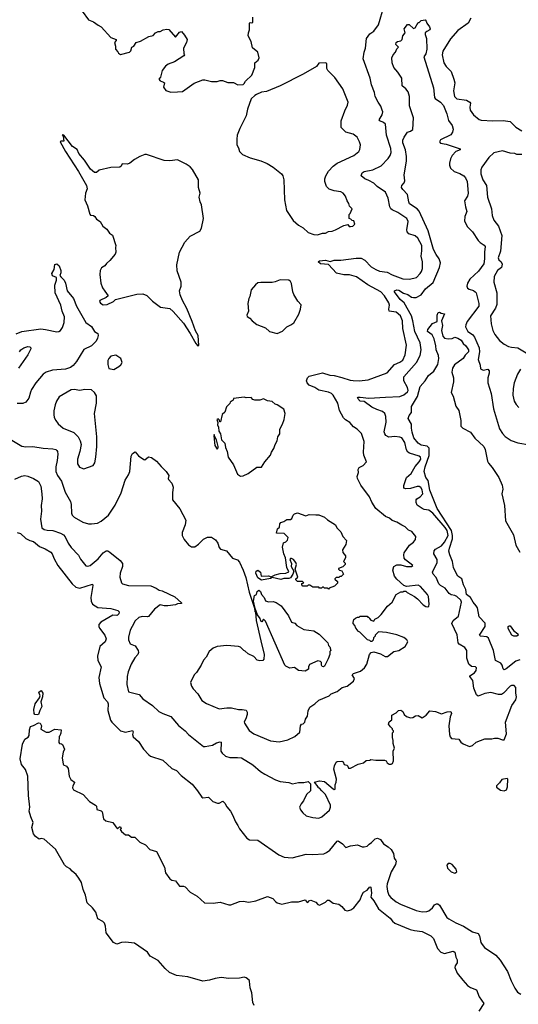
# Model space of a CAD drawing. Extents: x 2087054 to 2277909, y 548907 to 753496.
# Tile 271 of 444: x 2178532 to 2183690, y 655986 to 666170. Entities that reach past the tile are written whole.
import ezdxf

# ---------------------------------------------------------------- set-up
doc = ezdxf.new("R2010")
doc.units = 0

msp = doc.modelspace()

# ---------------------------------------------------------------- linework, layer by layer
at = {"layer": '0CON20XD'}
for points in [[(2178451, 661821), (2178555, 661759), (2178595, 661751), (2178666, 661754), (2178775, 661738), (2178875, 661731), (2178904, 661724), (2178916, 661715), (2178923, 661703), (2178926, 661675), (2178921, 661609), (2178904, 661545), (2178906, 661495), (2178922, 661455), (2178963, 661395), (2179003, 661283), (2179056, 661185), (2179064, 661155), (2179066, 661065), (2179074, 661045), (2179095, 661023), (2179185, 660973), (2179244, 660954), (2179274, 660954), (2179335, 660964), (2179375, 660982), (2179452, 661045), (2179521, 661149), (2179581, 661275), (2179624, 661406), (2179658, 661462), (2179671, 661495), (2179684, 661656), (2179698, 661682), (2179725, 661700), (2179760, 661660), (2179815, 661620), (2179825, 661618), (2179865, 661649), (2179895, 661642), (2179948, 661605), (2179995, 661548), (2180047, 661497), (2180073, 661455), (2180067, 661425), (2180070, 661415), (2180104, 661375), (2180119, 661335), (2180111, 661275), (2180114, 661205), (2180189, 661109), (2180249, 660995), (2180244, 660945), (2180214, 660865), (2180214, 660835), (2180233, 660795), (2180277, 660737), (2180308, 660718), (2180342, 660718), (2180382, 660745), (2180432, 660798), (2180475, 660817), (2180517, 660817), (2180559, 660789), (2180580, 660755), (2180595, 660710), (2180610, 660695), (2180670, 660675), (2180735, 660602), (2180785, 660582), (2180805, 660560), (2180844, 660475), (2180870, 660400), (2180905, 660250), (2180962, 660082), (2180965, 660050), (2180972, 660042), (2180979, 659955), (2181027, 659747), (2181061, 659605), (2181056, 659554), (2181047, 659543), (2181015, 659538), (2180990, 659545), (2180954, 659584), (2180895, 659612), (2180865, 659640), (2180850, 659645), (2180815, 659680), (2180795, 659688), (2180675, 659697), (2180573, 659687), (2180535, 659668), (2180492, 659635), (2180462, 659575), (2180434, 659546), (2180410, 659495), (2180361, 659419), (2180338, 659395), (2180300, 659315), (2180308, 659278), (2180325, 659250), (2180376, 659196), (2180415, 659128), (2180466, 659096), (2180595, 659042), (2180675, 659054), (2180724, 659054), (2180795, 659036), (2180835, 659036), (2180875, 659028), (2180886, 659006), (2180886, 658985), (2180872, 658938), (2180854, 658906), (2180856, 658895), (2180907, 658817), (2180954, 658784), (2181125, 658712), (2181215, 658701), (2181305, 658722), (2181379, 658755), (2181430, 658800), (2181437, 658865), (2181447, 658883), (2181465, 658888), (2181480, 658905), (2181488, 658935), (2181509, 658965), (2181515, 659020), (2181535, 659058), (2181585, 659092), (2181625, 659132), (2181735, 659178), (2181755, 659198), (2181815, 659220), (2181869, 659261), (2181918, 659275), (2181985, 659327), (2181996, 659355), (2181970, 659395), (2181984, 659406), (2182057, 659433), (2182100, 659465), (2182123, 659505), (2182151, 659605), (2182168, 659625), (2182195, 659633), (2182265, 659610), (2182312, 659582), (2182336, 659584), (2182402, 659635), (2182454, 659646), (2182520, 659685), (2182546, 659735), (2182537, 659755), (2182505, 659781), (2182435, 659807), (2182325, 659832), (2182245, 659838), (2182210, 659805), (2182210, 659795), (2182192, 659778), (2182188, 659752), (2182175, 659740), (2182165, 659740), (2182155, 659750), (2182130, 659755), (2182050, 659835), (2182030, 659845), (2182027, 659857), (2182010, 659875), (2182000, 659905), (2181983, 659923), (2181980, 659935), (2181990, 659965), (2182005, 659980), (2182025, 659990), (2182045, 659990), (2182055, 660000), (2182125, 660000), (2182135, 659990), (2182145, 659990), (2182150, 659975), (2182165, 659960), (2182195, 659950), (2182205, 659970), (2182240, 659985), (2182273, 660017), (2182338, 660105), (2182384, 660146), (2182428, 660225), (2182475, 660252), (2182497, 660253), (2182505, 660260), (2182525, 660260), (2182540, 660245), (2182615, 660204), (2182648, 660178), (2182705, 660116), (2182735, 660099), (2182755, 660097), (2182763, 660105), (2182768, 660125), (2182761, 660205), (2182751, 660225), (2182678, 660308), (2182655, 660320), (2182535, 660307), (2182505, 660317), (2182432, 660382), (2182411, 660415), (2182392, 660475), (2182404, 660515), (2182435, 660531), (2182475, 660531), (2182535, 660514), (2182586, 660514), (2182600, 660525), (2182524, 660584), (2182511, 660601), (2182506, 660635), (2182511, 660655), (2182564, 660735), (2182607, 660765), (2182628, 660792), (2182630, 660825), (2182590, 660875), (2182555, 660890), (2182520, 660925), (2182485, 660940), (2182434, 660974), (2182385, 660991), (2182358, 661015), (2182315, 661031), (2182217, 661115), (2182175, 661178), (2182149, 661235), (2182062, 661355), (2182027, 661425), (2182023, 661445), (2182036, 661486), (2182034, 661516), (2182045, 661538), (2182085, 661558), (2182118, 661595), (2182091, 661665), (2182087, 661695), (2182096, 661806), (2182068, 661888), (2182024, 661934), (2181985, 661957), (2181947, 662005), (2181902, 662032), (2181882, 662052), (2181839, 662129), (2181824, 662204), (2181775, 662285), (2181756, 662305), (2181728, 662318), (2181625, 662337), (2181585, 662366), (2181525, 662390), (2181505, 662414), (2181499, 662435), (2181509, 662465), (2181526, 662484), (2181665, 662516), (2181742, 662492), (2181785, 662489), (2181865, 662470), (2181951, 662441), (2181981, 662439), (2182045, 662436), (2182136, 662444), (2182335, 662516), (2182408, 662602), (2182465, 662626), (2182495, 662649), (2182520, 662705), (2182535, 662805), (2182494, 662974), (2182491, 663055), (2182470, 663105), (2182425, 663144), (2182353, 663155), (2182350, 663175), (2182356, 663216), (2182351, 663241), (2182305, 663315), (2182268, 663355), (2182135, 663429), (2182015, 663509), (2181945, 663532), (2181885, 663530), (2181808, 663548), (2181728, 663638), (2181642, 663645), (2181620, 663665), (2181632, 663675), (2181695, 663681), (2181745, 663670), (2181785, 663684), (2181855, 663683), (2182014, 663704), (2182065, 663704), (2182104, 663684), (2182167, 663615), (2182215, 663585), (2182255, 663568), (2182335, 663560), (2182385, 663532), (2182495, 663489), (2182565, 663485), (2182636, 663504), (2182675, 663543), (2182688, 663565), (2182698, 663595), (2182699, 663625), (2182698, 663665), (2182684, 663725), (2182691, 663779), (2182692, 663835), (2182650, 663910), (2182624, 663934), (2182558, 663955), (2182540, 663975), (2182537, 663995), (2182552, 664082), (2182537, 664115), (2182445, 664177), (2182385, 664202), (2182370, 664215), (2182360, 664235), (2182345, 664325), (2182315, 664385), (2182229, 664445), (2182195, 664478), (2182145, 664508), (2182102, 664522), (2182064, 664555), (2182074, 664585), (2182095, 664601), (2182185, 664617), (2182272, 664658), (2182343, 664735), (2182363, 664765), (2182375, 664795), (2182373, 664837), (2182326, 664975), (2182315, 665090), (2182297, 665107), (2182258, 665125), (2182252, 665135), (2182283, 665187), (2182287, 665215), (2182282, 665235), (2182267, 665275), (2182239, 665315), (2182210, 665375), (2182203, 665415), (2182172, 665495), (2182156, 665565), (2182085, 665765), (2182094, 665835), (2182108, 665875), (2182119, 665975), (2182153, 666025), (2182195, 666052), (2182244, 666115), (2182302, 666315)], [(2179177, 666257), (2179245, 666167), (2179296, 666146), (2179343, 666113), (2179376, 666096), (2179475, 665984), (2179530, 665965), (2179530, 665955), (2179513, 665935), (2179523, 665895), (2179523, 665865), (2179548, 665838), (2179555, 665822), (2179575, 665810), (2179666, 665834), (2179681, 665849), (2179692, 665885), (2179713, 665897), (2179735, 665932), (2179781, 665949), (2179868, 665995), (2179914, 666006), (2179935, 666032), (2179963, 666047), (2179985, 666048), (2180015, 666063), (2180053, 666073), (2180075, 666069), (2180145, 665990), (2180185, 666042), (2180205, 666047), (2180238, 666008), (2180264, 665965), (2180259, 665935), (2180228, 665875), (2180230, 665815), (2180238, 665805), (2180230, 665795), (2180132, 665735), (2180069, 665711), (2180041, 665689), (2180006, 665644), (2179987, 665575), (2179972, 665555), (2179985, 665538), (2180020, 665525), (2180030, 665515), (2180021, 665471), (2180045, 665438), (2180095, 665420), (2180165, 665422), (2180215, 665428), (2180336, 665514), (2180425, 665549), (2180448, 665548), (2180515, 665530), (2180575, 665530), (2180605, 665540), (2180631, 665541), (2180685, 665520), (2180745, 665520), (2180787, 665497), (2180842, 665498), (2180855, 665510), (2180867, 665535), (2180932, 665595), (2180966, 665674), (2180964, 665725), (2180998, 665752), (2181010, 665775), (2180994, 665834), (2180939, 665879), (2180928, 665945), (2180894, 666004), (2180898, 666035), (2180910, 666065), (2180908, 666132), (2180915, 666140), (2180935, 666138), (2180942, 666145), (2180944, 666195)], [(2182533, 664755), (2182524, 664824), (2182496, 664895), (2182497, 664925), (2182508, 664955), (2182545, 665008), (2182575, 665018), (2182600, 665035), (2182607, 665155), (2182565, 665278), (2182563, 665375), (2182551, 665425), (2182528, 665455), (2182488, 665485), (2182484, 665564), (2182445, 665628), (2182403, 665675), (2182386, 665725), (2182383, 665775), (2182394, 665806), (2182420, 665835), (2182432, 665868), (2182450, 665885), (2182423, 665913), (2182428, 665932), (2182440, 665945), (2182475, 665950), (2182487, 665963), (2182496, 666004), (2182518, 666035), (2182510, 666075), (2182545, 666119), (2182561, 666121), (2182605, 666078), (2182623, 666087), (2182655, 666140), (2182665, 666140), (2182685, 666162), (2182725, 666167), (2182738, 666155), (2182743, 666133), (2182772, 666095), (2182780, 666075), (2182775, 666063), (2182743, 666047), (2182728, 666035), (2182726, 666015), (2182739, 665975), (2182745, 665865), (2182735, 665817), (2182714, 665785), (2182813, 665465), (2182823, 665365), (2182829, 665355), (2182885, 665318), (2182915, 665281), (2182951, 665195), (2182967, 665127), (2183005, 665074), (2183017, 665037), (2183011, 665005), (2182992, 664978), (2182885, 664928), (2182876, 664905), (2182884, 664894), (2182945, 664882), (2183088, 664835), (2183090, 664825), (2183045, 664807), (2183005, 664765), (2182988, 664732), (2182979, 664685), (2182979, 664665), (2182989, 664635), (2183028, 664598), (2183085, 664578), (2183125, 664554), (2183145, 664533), (2183162, 664495), (2183172, 664375), (2183165, 664344), (2183135, 664295), (2183143, 664235), (2183159, 664185), (2183138, 664135), (2183135, 664085), (2183165, 664028), (2183217, 663977), (2183276, 663885), (2183295, 663866), (2183338, 663838), (2183348, 663825), (2183340, 663765), (2183342, 663695), (2183334, 663645), (2183280, 663570), (2183189, 663485), (2183163, 663445), (2183159, 663415), (2183164, 663394), (2183181, 663381), (2183225, 663368), (2183245, 663356), (2183253, 663343), (2183282, 663235), (2183283, 663205), (2183161, 663049), (2183146, 663015), (2183144, 662994), (2183168, 662945), (2183215, 662913), (2183237, 662887), (2183284, 662775), (2183290, 662735), (2183275, 662655), (2183296, 662595), (2183299, 662559), (2183326, 662546), (2183375, 662554), (2183388, 662538), (2183389, 662515), (2183374, 662465), (2183374, 662415), (2183409, 662305), (2183435, 662145), (2183495, 661937), (2183525, 661888), (2183555, 661859), (2183615, 661819), (2183685, 661794), (2183805, 661774)], [(2183199, 666185), (2183172, 666135), (2183065, 666059), (2182987, 665973), (2182908, 665845), (2182903, 665805), (2182919, 665725), (2182944, 665684), (2182994, 665635), (2183024, 665556), (2183033, 665515), (2183021, 665435), (2183029, 665375), (2183055, 665351), (2183155, 665337), (2183190, 665315), (2183196, 665305), (2183188, 665265), (2183191, 665235), (2183228, 665185), (2183285, 665139), (2183305, 665132), (2183425, 665123), (2183533, 665127), (2183607, 665117), (2183665, 665058), (2183725, 665021)], [(2181614, 663946), (2181635, 663953), (2181665, 663961), (2181695, 663960), (2181725, 663980), (2181765, 663983), (2181800, 663995), (2181885, 664042), (2181925, 664050), (2181942, 664032), (2181955, 664030), (2181977, 664033), (2182000, 664055), (2181988, 664088), (2181972, 664092), (2181958, 664108), (2181940, 664115), (2181940, 664155), (2181950, 664165), (2181970, 664215), (2181945, 664240), (2181937, 664267), (2181918, 664295), (2181901, 664345), (2181877, 664375), (2181855, 664390), (2181785, 664398), (2181735, 664416), (2181706, 664445), (2181688, 664495), (2181688, 664525), (2181699, 664555), (2181728, 664602), (2181775, 664655), (2181815, 664684), (2181990, 664765), (2182040, 664805), (2182052, 664828), (2182056, 664875), (2182048, 664908), (2182023, 664955), (2181982, 664985), (2181906, 665006), (2181859, 665055), (2181856, 665125), (2181895, 665227), (2181924, 665285), (2181929, 665315), (2181874, 665455), (2181792, 665572), (2181718, 665645), (2181708, 665665), (2181710, 665715), (2181695, 665722), (2181625, 665720), (2181603, 665687), (2181465, 665606), (2181225, 665484), (2181085, 665428), (2181035, 665420), (2180983, 665397), (2180964, 665386), (2180925, 665350), (2180890, 665245), (2180874, 665175), (2180810, 665045), (2180783, 664975), (2180777, 664935), (2180777, 664877), (2180794, 664844), (2180807, 664805), (2180836, 664776), (2180915, 664741), (2181025, 664709), (2181091, 664681), (2181154, 664645), (2181240, 664575), (2181253, 664555), (2181266, 664515), (2181272, 664305), (2181291, 664195), (2181362, 664092), (2181415, 664046), (2181465, 664017), (2181515, 663970), (2181575, 663947), (2181614, 663946)], [(2180375, 662798), (2180385, 662800), (2180378, 662905), (2180350, 662950), (2180317, 663047), (2180261, 663181), (2180215, 663266), (2180191, 663325), (2180186, 663365), (2180201, 663415), (2180202, 663455), (2180162, 663572), (2180157, 663635), (2180184, 663764), (2180240, 663870), (2180295, 663930), (2180396, 663984), (2180414, 664015), (2180434, 664115), (2180412, 664255), (2180398, 664285), (2180388, 664335), (2180398, 664375), (2180382, 664435), (2180380, 664515), (2180320, 664620), (2180295, 664647), (2180255, 664674), (2180165, 664719), (2180085, 664711), (2180025, 664714), (2179845, 664774), (2179825, 664774), (2179775, 664754), (2179719, 664725), (2179670, 664685), (2179648, 664675), (2179591, 664679), (2179580, 664655), (2179567, 664643), (2179475, 664641), (2179355, 664612), (2179325, 664590), (2179305, 664590), (2179263, 664623), (2179203, 664715), (2179145, 664785), (2179125, 664826), (2179078, 664858), (2178990, 664975), (2178972, 664978), (2178980, 664965), (2178988, 664912), (2178958, 664912), (2178952, 664905), (2179005, 664806), (2179141, 664601), (2179223, 664455), (2179229, 664421), (2179214, 664376), (2179207, 664305), (2179233, 664243), (2179257, 664157), (2179265, 664149), (2179295, 664146), (2179310, 664135), (2179325, 664107), (2179364, 664084), (2179392, 664035), (2179434, 664004), (2179462, 663962), (2179492, 663942), (2179528, 663835), (2179522, 663815), (2179528, 663765), (2179520, 663745), (2179465, 663678), (2179431, 663649), (2179412, 663625), (2179378, 663602), (2179364, 663576), (2179362, 663535), (2179372, 663445), (2179387, 663397), (2179411, 663361), (2179448, 663315), (2179427, 663295), (2179361, 663265), (2179359, 663255), (2179368, 663238), (2179395, 663221), (2179438, 663225), (2179502, 663255), (2179524, 663276), (2179563, 663287), (2179745, 663331), (2179804, 663334), (2179847, 663317), (2179905, 663260), (2179990, 663195), (2180085, 663181), (2180121, 663151), (2180225, 663032), (2180296, 662925), (2180355, 662822), (2180375, 662798)], [(2183726, 664774), (2183675, 664774), (2183654, 664784), (2183605, 664788), (2183525, 664812), (2183436, 664794), (2183384, 664745), (2183312, 664645), (2183304, 664616), (2183304, 664575), (2183322, 664515), (2183360, 664455), (2183370, 664335), (2183414, 664215), (2183421, 664145), (2183438, 664095), (2183484, 664035), (2183519, 663939), (2183505, 663775), (2183482, 663705), (2183490, 663685), (2183512, 663665), (2183522, 663642), (2183516, 663605), (2183476, 663575), (2183440, 663515), (2183436, 663455), (2183468, 663345), (2183468, 663225), (2183455, 663185), (2183403, 663105), (2183408, 663025), (2183428, 662955), (2183446, 662915), (2183495, 662850), (2183545, 662812), (2183589, 662789), (2183621, 662781), (2183685, 662775), (2183773, 662723)], [(2178483, 661417), (2178552, 661448), (2178585, 661456), (2178615, 661450), (2178675, 661424), (2178725, 661393), (2178750, 661345), (2178761, 661265), (2178764, 661215), (2178754, 661145), (2178757, 661087), (2178747, 661005), (2178762, 660915), (2178785, 660898), (2178815, 660889), (2178875, 660886), (2178955, 660859), (2178985, 660840), (2179002, 660822), (2179034, 660754), (2179065, 660709), (2179140, 660630), (2179160, 660590), (2179215, 660521), (2179235, 660516), (2179260, 660525), (2179345, 660594), (2179394, 660655), (2179425, 660676), (2179445, 660675), (2179465, 660662), (2179571, 660575), (2179596, 660545), (2179595, 660515), (2179571, 660445), (2179566, 660405), (2179586, 660346), (2179596, 660336), (2179659, 660319), (2179889, 660315), (2179945, 660289), (2179975, 660268), (2180005, 660262), (2180135, 660202), (2180205, 660140), (2180205, 660132), (2180165, 660128), (2180143, 660117), (2180065, 660109), (2180025, 660109), (2179985, 660119), (2179928, 660072), (2179865, 659997), (2179855, 659992), (2179798, 659998), (2179765, 659988), (2179728, 659952), (2179694, 659895), (2179676, 659855), (2179657, 659783), (2179656, 659755), (2179674, 659714), (2179725, 659693), (2179759, 659645), (2179762, 659625), (2179755, 659605), (2179722, 659568), (2179686, 659505), (2179653, 659425), (2179643, 659375), (2179640, 659295), (2179658, 659218), (2179769, 659189), (2179804, 659145), (2179905, 659075), (2179972, 659015), (2180013, 658993), (2180095, 658964), (2180175, 658871), (2180244, 658814), (2180278, 658778), (2180435, 658654), (2180449, 658651), (2180525, 658667), (2180569, 658691), (2180605, 658702), (2180617, 658697), (2180612, 658605), (2180625, 658582), (2180661, 658551), (2180705, 658539), (2180785, 658540), (2180825, 658534), (2180945, 658462), (2181022, 658395), (2181068, 658365), (2181178, 658308), (2181225, 658292), (2181315, 658280), (2181355, 658267), (2181415, 658279), (2181471, 658279), (2181515, 658290), (2181540, 658265), (2181540, 658195), (2181498, 658155), (2181468, 658092), (2181442, 658058), (2181428, 658025), (2181436, 657996), (2181460, 657965), (2181496, 657936), (2181565, 657918), (2181625, 657911), (2181656, 657924), (2181736, 657995), (2181746, 658025), (2181746, 658045), (2181697, 658157), (2181658, 658195), (2181635, 658220), (2181620, 658225), (2181620, 658235), (2181580, 658285), (2181633, 658297), (2181685, 658290), (2181775, 658214), (2181785, 658207), (2181795, 658210), (2181794, 658256), (2181807, 658285), (2181810, 658315), (2181782, 658418), (2181788, 658452), (2181805, 658490), (2181815, 658498), (2181865, 658502), (2181878, 658495), (2181890, 658465), (2181915, 658460), (2181928, 658448), (2181935, 658430), (2181955, 658428), (2182035, 658468), (2182087, 658483), (2182115, 658508), (2182155, 658510), (2182165, 658518), (2182215, 658510), (2182305, 658511), (2182324, 658504), (2182334, 658484), (2182355, 658471), (2182375, 658469), (2182388, 658475), (2182400, 658505), (2182396, 658604), (2182409, 658635), (2182394, 658685), (2182397, 658715), (2182388, 658745), (2182390, 658795), (2182400, 658805), (2182400, 658815), (2182390, 658825), (2182390, 658835), (2182368, 658855), (2182348, 658885), (2182354, 658906), (2182382, 658928), (2182382, 658975), (2182425, 659000), (2182450, 659025), (2182475, 659028), (2182496, 659016), (2182508, 658985), (2182535, 658963), (2182575, 658950), (2182598, 658952), (2182625, 658969), (2182654, 658974), (2182695, 658948), (2182738, 658975), (2182775, 659022), (2182835, 659013), (2182895, 658991), (2182955, 659011), (2182993, 659013), (2183000, 658995), (2182985, 658960), (2182973, 658865), (2182977, 658775), (2182984, 658754), (2183000, 658735), (2183075, 658729), (2183097, 658697), (2183120, 658680), (2183185, 658653), (2183216, 658664), (2183255, 658696), (2183345, 658732), (2183415, 658732), (2183445, 658740), (2183478, 658738), (2183525, 658720), (2183545, 658720), (2183567, 658785), (2183556, 658905), (2183622, 659075), (2183664, 659135), (2183673, 659165), (2183663, 659205), (2183665, 659262), (2183647, 659285), (2183620, 659285), (2183605, 659276), (2183537, 659203), (2183515, 659190), (2183485, 659190), (2183405, 659211), (2183345, 659202), (2183275, 659172), (2183257, 659187), (2183229, 659255), (2183219, 659335), (2183187, 659375), (2183187, 659385), (2183236, 659415), (2183255, 659440), (2183257, 659467), (2183246, 659476), (2183205, 659479), (2183177, 659505), (2183156, 659565), (2183159, 659645), (2183137, 659675), (2183080, 659710), (2183067, 659725), (2183056, 659806), (2183004, 659925), (2183016, 659955), (2183071, 659999), (2183104, 660145), (2183095, 660165), (2183055, 660204), (2183035, 660214), (2182995, 660220), (2182975, 660236), (2182935, 660290), (2182885, 660318), (2182867, 660335), (2182841, 660401), (2182810, 660435), (2182802, 660455), (2182852, 660555), (2182849, 660585), (2182815, 660645), (2182818, 660675), (2182834, 660695), (2182895, 660728), (2182927, 660765), (2182964, 660835), (2182954, 660885), (2182935, 660916), (2182805, 661067), (2182765, 661097), (2182715, 661105), (2182694, 661115), (2182645, 661150), (2182634, 661175), (2182632, 661205), (2182639, 661215), (2182675, 661234), (2182701, 661265), (2182695, 661306), (2182681, 661331), (2182665, 661342), (2182645, 661343), (2182575, 661320), (2182525, 661319), (2182505, 661325), (2182505, 661351), (2182532, 661435), (2182580, 661475), (2182622, 661548), (2182664, 661595), (2182681, 661625), (2182678, 661645), (2182665, 661655), (2182566, 661686), (2182548, 661698), (2182535, 661722), (2182517, 661797), (2182485, 661845), (2182465, 661853), (2182412, 661858), (2182352, 661852), (2182320, 661870), (2182309, 661885), (2182304, 661906), (2182324, 662006), (2182320, 662065), (2182308, 662098), (2182285, 662117), (2182225, 662138), (2182175, 662163), (2182095, 662219), (2182055, 662225), (2182026, 662255), (2182035, 662264), (2182055, 662267), (2182145, 662254), (2182315, 662264), (2182465, 662271), (2182505, 662288), (2182545, 662322), (2182550, 662335), (2182544, 662365), (2182505, 662435), (2182506, 662475), (2182637, 662625), (2182674, 662695), (2182686, 662755), (2182676, 662826), (2182618, 662945), (2182599, 663055), (2182585, 663105), (2182510, 663240), (2182468, 663275), (2182411, 663355), (2182410, 663365), (2182432, 663375), (2182455, 663372), (2182502, 663342), (2182548, 663328), (2182585, 663301), (2182605, 663295), (2182632, 663298), (2182686, 663324), (2182730, 663385), (2182809, 663451), (2182874, 663606), (2182885, 663655), (2182873, 663695), (2182840, 663740), (2182812, 663792), (2182756, 663986), (2182665, 664188), (2182645, 664212), (2182564, 664265), (2182556, 664285), (2182543, 664363), (2182495, 664414), (2182483, 664435), (2182484, 664456), (2182508, 664482), (2182516, 664504), (2182510, 664565), (2182535, 664705), (2182533, 664755)], [(2178495, 662920), (2178555, 662944), (2178751, 662971), (2178797, 662967), (2178915, 662942), (2178938, 662945), (2178955, 662955), (2178974, 662985), (2178991, 663039), (2178995, 663095), (2178972, 663155), (2178957, 663217), (2178898, 663345), (2178896, 663425), (2178914, 663475), (2178912, 663502), (2178871, 663521), (2178863, 663545), (2178888, 663585), (2178894, 663636), (2178915, 663646), (2178941, 663625), (2178958, 663575), (2178958, 663552), (2178947, 663525), (2178959, 663509), (2178992, 663475), (2179006, 663445), (2179024, 663365), (2179087, 663287), (2179118, 663205), (2179215, 663037), (2179274, 662995), (2179305, 662943), (2179339, 662925), (2179343, 662905), (2179335, 662875), (2179324, 662845), (2179275, 662797), (2179195, 662760), (2179121, 662635), (2179086, 662594), (2179058, 662572), (2179005, 662555), (2178872, 662545), (2178805, 662524), (2178775, 662504), (2178697, 662413), (2178653, 662345), (2178644, 662316), (2178626, 662255), (2178595, 662214), (2178565, 662201), (2178505, 662199)], [(2181195, 662924), (2181252, 662948), (2181295, 662993), (2181338, 663012), (2181368, 663035), (2181419, 663125), (2181437, 663175), (2181442, 663222), (2181409, 663259), (2181369, 663329), (2181358, 663355), (2181345, 663442), (2181335, 663463), (2181315, 663476), (2181225, 663480), (2181175, 663458), (2181145, 663452), (2181025, 663453), (2180995, 663448), (2180971, 663429), (2180928, 663375), (2180912, 663305), (2180902, 663285), (2180892, 663235), (2180898, 663155), (2180882, 663115), (2180885, 663100), (2180913, 663083), (2180936, 663056), (2180985, 663016), (2181074, 662984), (2181115, 662946), (2181195, 662924)], [(2183705, 659548), (2183666, 659535), (2183565, 659456), (2183545, 659447), (2183534, 659455), (2183522, 659495), (2183508, 659515), (2183455, 659541), (2183434, 659645), (2183382, 659772), (2183366, 659786), (2183298, 659795), (2183290, 659805), (2183348, 659895), (2183348, 659928), (2183286, 659995), (2183267, 660085), (2183255, 660109), (2183223, 660145), (2183195, 660193), (2183155, 660225), (2183146, 660275), (2183122, 660325), (2183105, 660385), (2183063, 660415), (2183046, 660445), (2183021, 660505), (2183009, 660565), (2182981, 660635), (2182973, 660673), (2182977, 660705), (2183011, 660799), (2183010, 660835), (2182998, 660885), (2182850, 661115), (2182774, 661305), (2182759, 661405), (2182734, 661435), (2182717, 661495), (2182725, 661545), (2182767, 661663), (2182767, 661737), (2182748, 661758), (2182685, 661770), (2182655, 661789), (2182608, 661845), (2182593, 661905), (2182584, 661945), (2182584, 661985), (2182550, 662045), (2182561, 662075), (2182584, 662106), (2182585, 662168), (2182647, 662273), (2182675, 662375), (2182728, 662435), (2182760, 662490), (2182815, 662535), (2182857, 662605), (2182869, 662665), (2182866, 662696), (2182840, 662755), (2182837, 662795), (2182818, 662868), (2182800, 662910), (2182751, 662945), (2182754, 662965), (2182801, 663029), (2182851, 663049), (2182852, 663115), (2182860, 663140), (2182875, 663143), (2182893, 663133), (2182925, 663127), (2182896, 663055), (2182907, 663005), (2182894, 662955), (2182908, 662898), (2182927, 662877), (2182965, 662868), (2183005, 662871), (2183035, 662886), (2183065, 662877), (2183098, 662855), (2183121, 662821), (2183149, 662795), (2183174, 662755), (2183174, 662735), (2183139, 662701), (2183119, 662665), (2183031, 662599), (2183011, 662565), (2183004, 662525), (2183019, 662465), (2183020, 662425), (2182994, 662315), (2183017, 662277), (2183044, 662174), (2183076, 662126), (2183094, 662025), (2183097, 661965), (2183115, 661944), (2183195, 661902), (2183240, 661840), (2183333, 661755), (2183346, 661725), (2183373, 661603), (2183382, 661582), (2183418, 661538), (2183490, 661435), (2183523, 661355), (2183531, 661315), (2183520, 661265), (2183546, 661145), (2183557, 660985), (2183640, 660840), (2183664, 660735), (2183705, 660663)], [(2178528, 662735), (2178544, 662755), (2178575, 662777), (2178615, 662789), (2178635, 662786), (2178648, 662775), (2178648, 662765), (2178616, 662705), (2178519, 662565)], [(2179505, 662552), (2179559, 662581), (2179579, 662601), (2179592, 662625), (2179578, 662665), (2179525, 662700), (2179475, 662688), (2179454, 662666), (2179444, 662646), (2179444, 662604), (2179453, 662563), (2179505, 662552)], [(2183714, 662556), (2183682, 662505), (2183649, 662415), (2183637, 662355), (2183634, 662285), (2183649, 662225), (2183669, 662189), (2183695, 662159)], [(2179195, 661524), (2179291, 661559), (2179308, 661585), (2179319, 661645), (2179331, 661755), (2179329, 661855), (2179304, 662095), (2179326, 662205), (2179325, 662280), (2179307, 662315), (2179273, 662343), (2179205, 662346), (2179155, 662336), (2179094, 662344), (2179065, 662342), (2178940, 662270), (2178912, 662225), (2178899, 662185), (2178886, 662125), (2178886, 662085), (2178890, 662055), (2178904, 662025), (2178930, 661990), (2178983, 661945), (2179091, 661901), (2179136, 661855), (2179159, 661815), (2179166, 661776), (2179153, 661705), (2179131, 661625), (2179129, 661575), (2179152, 661542), (2179195, 661524)], [(2180815, 661450), (2180845, 661452), (2180895, 661476), (2180985, 661541), (2181035, 661542), (2181067, 661595), (2181128, 661665), (2181138, 661695), (2181162, 661735), (2181173, 661777), (2181197, 661813), (2181202, 661855), (2181223, 661887), (2181223, 661935), (2181250, 661985), (2181268, 662035), (2181277, 662095), (2181263, 662143), (2181196, 662186), (2181173, 662193), (2181145, 662220), (2181095, 662228), (2181055, 662248), (2181015, 662233), (2180965, 662233), (2180945, 662242), (2180925, 662263), (2180875, 662260), (2180855, 662267), (2180745, 662250), (2180740, 662235), (2180710, 662215), (2180705, 662200), (2180672, 662165), (2180655, 662110), (2180628, 662085), (2180608, 662012), (2180602, 662012), (2180598, 662028), (2180585, 662040), (2180570, 662035), (2180580, 662005), (2180578, 661978), (2180590, 661955), (2180592, 661915), (2180608, 661885), (2180618, 661825), (2180655, 661788), (2180661, 661745), (2180679, 661705), (2180688, 661645), (2180742, 661565), (2180785, 661470), (2180815, 661450)], [(2180575, 661728), (2180585, 661740), (2180586, 661756), (2180568, 661825), (2180550, 661855), (2180545, 661880), (2180540, 661865), (2180550, 661765), (2180575, 661728)], [(2181725, 660280), (2181715, 660290), (2181685, 660290), (2181675, 660300), (2181665, 660300), (2181655, 660290), (2181635, 660290), (2181625, 660300), (2181565, 660300), (2181535, 660320), (2181515, 660320), (2181505, 660310), (2181462, 660312), (2181450, 660325), (2181452, 660338), (2181470, 660345), (2181458, 660358), (2181405, 660360), (2181390, 660375), (2181390, 660385), (2181410, 660405), (2181382, 660485), (2181396, 660536), (2181390, 660555), (2181366, 660586), (2181345, 660598), (2181333, 660597), (2181328, 660585), (2181342, 660545), (2181340, 660515), (2181368, 660465), (2181359, 660435), (2181333, 660397), (2181315, 660391), (2181265, 660390), (2181235, 660380), (2181145, 660400), (2181125, 660390), (2181035, 660374), (2180995, 660398), (2180974, 660445), (2180979, 660465), (2180995, 660477), (2181023, 660455), (2181030, 660415), (2181105, 660418), (2181135, 660408), (2181173, 660427), (2181225, 660441), (2181285, 660444), (2181315, 660460), (2181294, 660504), (2181283, 660605), (2181266, 660645), (2181249, 660715), (2181260, 660760), (2181285, 660768), (2181302, 660785), (2181308, 660815), (2181267, 660857), (2181190, 660860), (2181200, 660905), (2181218, 660922), (2181222, 660955), (2181235, 660970), (2181265, 660980), (2181295, 661000), (2181335, 661000), (2181348, 661012), (2181362, 661045), (2181375, 661058), (2181405, 661070), (2181492, 661038), (2181525, 661052), (2181595, 661047), (2181625, 661050), (2181685, 661023), (2181716, 660996), (2181798, 660945), (2181813, 660915), (2181854, 660874), (2181876, 660826), (2181912, 660782), (2181907, 660743), (2181870, 660685), (2181875, 660660), (2181902, 660625), (2181902, 660605), (2181880, 660565), (2181898, 660548), (2181900, 660535), (2181875, 660510), (2181830, 660495), (2181830, 660485), (2181840, 660475), (2181865, 660470), (2181880, 660435), (2181858, 660412), (2181845, 660410), (2181835, 660400), (2181805, 660400), (2181792, 660388), (2181792, 660382), (2181818, 660358), (2181818, 660342), (2181788, 660312), (2181735, 660290), (2181725, 660280)], [(2178505, 660867), (2178540, 660855), (2178595, 660804), (2178635, 660783), (2178675, 660772), (2178735, 660721), (2178795, 660697), (2178855, 660662), (2178869, 660645), (2178887, 660595), (2178927, 660525), (2179075, 660335), (2179112, 660302), (2179155, 660289), (2179285, 660332), (2179288, 660318), (2179266, 660195), (2179272, 660155), (2179285, 660124), (2179339, 660089), (2179475, 660081), (2179548, 660058), (2179561, 660045), (2179556, 660025), (2179545, 660012), (2179535, 660007), (2179495, 660011), (2179371, 659939), (2179349, 659915), (2179349, 659895), (2179358, 659875), (2179411, 659805), (2179425, 659765), (2179417, 659735), (2179362, 659685), (2179337, 659585), (2179341, 659541), (2179374, 659475), (2179350, 659365), (2179357, 659305), (2179368, 659268), (2179403, 659155), (2179440, 659115), (2179448, 659095), (2179444, 659025), (2179471, 658925), (2179485, 658903), (2179574, 658814), (2179625, 658800), (2179698, 658818), (2179706, 658805), (2179699, 658775), (2179704, 658754), (2179762, 658705), (2179812, 658625), (2179868, 658565), (2179884, 658554), (2180011, 658511), (2180106, 658426), (2180155, 658403), (2180202, 658352), (2180315, 658262), (2180370, 658195), (2180415, 658128), (2180425, 658122), (2180485, 658128), (2180530, 658085), (2180578, 658068), (2180595, 658068), (2180635, 658088), (2180655, 658068), (2180675, 658028), (2180712, 657985), (2180732, 657945), (2180763, 657873), (2180790, 657835), (2180805, 657800), (2180880, 657705), (2180908, 657688), (2180995, 657682), (2181213, 657533), (2181268, 657508), (2181349, 657501), (2181495, 657540), (2181565, 657535), (2181677, 657543), (2181705, 657555), (2181739, 657581), (2181815, 657673), (2181825, 657677), (2181870, 657645), (2181905, 657609), (2181955, 657626), (2182025, 657634), (2182075, 657613), (2182095, 657613), (2182125, 657623), (2182146, 657644), (2182172, 657658), (2182211, 657699), (2182235, 657703), (2182265, 657690), (2182295, 657645), (2182345, 657616), (2182375, 657588), (2182399, 657545), (2182405, 657497), (2182424, 657475), (2182426, 657465), (2182419, 657431), (2182376, 657355), (2182333, 657233), (2182330, 657205), (2182337, 657155), (2182352, 657115), (2182371, 657091), (2182426, 657046), (2182471, 657021), (2182635, 656956), (2182695, 656941), (2182744, 656946), (2182766, 656954), (2182804, 656985), (2182824, 657016), (2182844, 657026), (2182858, 657025), (2182875, 657010), (2182951, 656885), (2182970, 656870), (2183045, 656828), (2183124, 656795), (2183215, 656734), (2183275, 656720), (2183288, 656695), (2183304, 656626), (2183315, 656605), (2183341, 656575), (2183456, 656495), (2183503, 656443), (2183580, 656325), (2183615, 656230), (2183655, 656152), (2183682, 656112), (2183715, 656090)], [(2181485, 659433), (2181415, 659438), (2181375, 659470), (2181325, 659463), (2181285, 659484), (2181276, 659495), (2181075, 659948), (2181055, 659970), (2181038, 659942), (2181025, 659948), (2181018, 659975), (2180993, 660015), (2180968, 660078), (2180952, 660155), (2180960, 660215), (2180980, 660225), (2180990, 660255), (2181005, 660270), (2181022, 660255), (2181033, 660225), (2181060, 660195), (2181075, 660160), (2181105, 660149), (2181155, 660153), (2181185, 660142), (2181236, 660106), (2181312, 660005), (2181345, 659940), (2181377, 659927), (2181400, 659905), (2181473, 659863), (2181575, 659850), (2181630, 659815), (2181720, 659725), (2181728, 659698), (2181742, 659682), (2181750, 659645), (2181740, 659635), (2181740, 659605), (2181722, 659558), (2181685, 659482), (2181675, 659478), (2181661, 659481), (2181653, 659495), (2181655, 659520), (2181642, 659532), (2181615, 659540), (2181531, 659499), (2181518, 659475), (2181518, 659452), (2181485, 659433)], [(2183675, 659793), (2183644, 659794), (2183624, 659805), (2183584, 659874), (2183586, 659894), (2183595, 659902), (2183605, 659900), (2183642, 659852), (2183686, 659816), (2183687, 659805), (2183675, 659793)], [(2178711, 658979), (2178687, 658985), (2178680, 658995), (2178677, 659035), (2178693, 659095), (2178737, 659155), (2178743, 659175), (2178730, 659215), (2178755, 659232), (2178770, 659205), (2178766, 659165), (2178751, 659115), (2178760, 659065), (2178739, 659025), (2178725, 658982), (2178711, 658979)], [(2180959, 655975), (2180942, 656005), (2180934, 656105), (2180915, 656155), (2180909, 656225), (2180905, 656236), (2180875, 656260), (2180855, 656266), (2180805, 656255), (2180695, 656254), (2180615, 656264), (2180555, 656254), (2180495, 656235), (2180425, 656225), (2180270, 656270), (2180155, 656285), (2180082, 656315), (2180035, 656355), (2179965, 656440), (2179882, 656485), (2179855, 656526), (2179719, 656619), (2179625, 656629), (2179584, 656626), (2179538, 656608), (2179501, 656625), (2179427, 656725), (2179420, 656795), (2179408, 656825), (2179392, 656842), (2179340, 656870), (2179320, 656940), (2179285, 656985), (2179230, 657035), (2179214, 657115), (2179190, 657175), (2179172, 657245), (2179145, 657289), (2179115, 657329), (2179073, 657363), (2179055, 657386), (2179015, 657407), (2178995, 657427), (2178901, 657591), (2178785, 657693), (2178755, 657702), (2178733, 657693), (2178695, 657720), (2178675, 657748), (2178658, 657815), (2178671, 657865), (2178646, 657925), (2178630, 657985), (2178636, 658024), (2178624, 658145), (2178617, 658345), (2178593, 658413), (2178551, 658465), (2178536, 658526), (2178560, 658675), (2178585, 658727), (2178620, 658750), (2178629, 658765), (2178634, 658825), (2178645, 658858), (2178675, 658868), (2178725, 658898), (2178743, 658893), (2178758, 658865), (2178752, 658832), (2178805, 658802), (2178835, 658802), (2178895, 658831), (2178960, 658825), (2178959, 658791), (2178948, 658762), (2178940, 658755), (2178938, 658695), (2178943, 658683), (2178965, 658680), (2178975, 658672), (2178996, 658625), (2178982, 658595), (2178971, 658535), (2178981, 658471), (2178985, 658462), (2179015, 658450), (2179033, 658425), (2179044, 658345), (2179061, 658311), (2179100, 658285), (2179100, 658275), (2179080, 658245), (2179078, 658225), (2179088, 658205), (2179188, 658155), (2179255, 658082), (2179316, 658046), (2179327, 658035), (2179331, 658001), (2179375, 657987), (2179385, 657978), (2179400, 657905), (2179422, 657882), (2179497, 657867), (2179525, 657820), (2179545, 657800), (2179565, 657820), (2179575, 657820), (2179580, 657805), (2179570, 657795), (2179584, 657774), (2179625, 657740), (2179658, 657738), (2179690, 657715), (2179724, 657714), (2179775, 657662), (2179832, 657635), (2179878, 657588), (2179946, 657565), (2180029, 657405), (2180040, 657345), (2180084, 657284), (2180105, 657270), (2180145, 657263), (2180185, 657209), (2180225, 657208), (2180245, 657201), (2180296, 657145), (2180369, 657105), (2180445, 657037), (2180535, 657031), (2180605, 657042), (2180695, 657014), (2180715, 657014), (2180805, 657049), (2180845, 657054), (2180904, 657044), (2180975, 657056), (2181095, 657101), (2181152, 657082), (2181179, 657049), (2181195, 657034), (2181245, 657022), (2181345, 657047), (2181415, 657046), (2181485, 657068), (2181505, 657040), (2181515, 657042), (2181523, 657057), (2181545, 657063), (2181594, 657044), (2181615, 657020), (2181635, 657012), (2181695, 657043), (2181715, 657062), (2181735, 657062), (2181775, 657033), (2181835, 657021), (2181865, 656996), (2181895, 656959), (2181924, 656954), (2181957, 656963), (2181987, 656983), (2182054, 657065), (2182070, 657115), (2182090, 657145), (2182125, 657168), (2182155, 657200), (2182165, 657199), (2182170, 657135), (2182164, 657095), (2182195, 657057), (2182243, 656973), (2182365, 656877), (2182389, 656845), (2182414, 656825), (2182571, 656761), (2182615, 656748), (2182695, 656739), (2182784, 656695), (2182814, 656665), (2182855, 656562), (2182888, 656525), (2182925, 656511), (2183015, 656536), (2183033, 656525), (2183044, 656475), (2183059, 656445), (2183056, 656415), (2183036, 656385), (2183034, 656365), (2183059, 656309), (2183115, 656235), (2183165, 656181), (2183195, 656159), (2183256, 656135), (2183286, 656065), (2183332, 655995), (2183283, 655915)], [(2183545, 658194), (2183567, 658205), (2183580, 658235), (2183582, 658315), (2183575, 658322), (2183518, 658312), (2183497, 658275), (2183463, 658245), (2183465, 658232), (2183505, 658200), (2183545, 658194)], [(2183035, 657342), (2183053, 657355), (2183048, 657385), (2183005, 657432), (2182985, 657443), (2182965, 657444), (2182950, 657425), (2182957, 657395), (2182995, 657356), (2183035, 657342)]]:
    msp.add_lwpolyline(points, dxfattribs=at)

doc.saveas('drawing.dxf')
